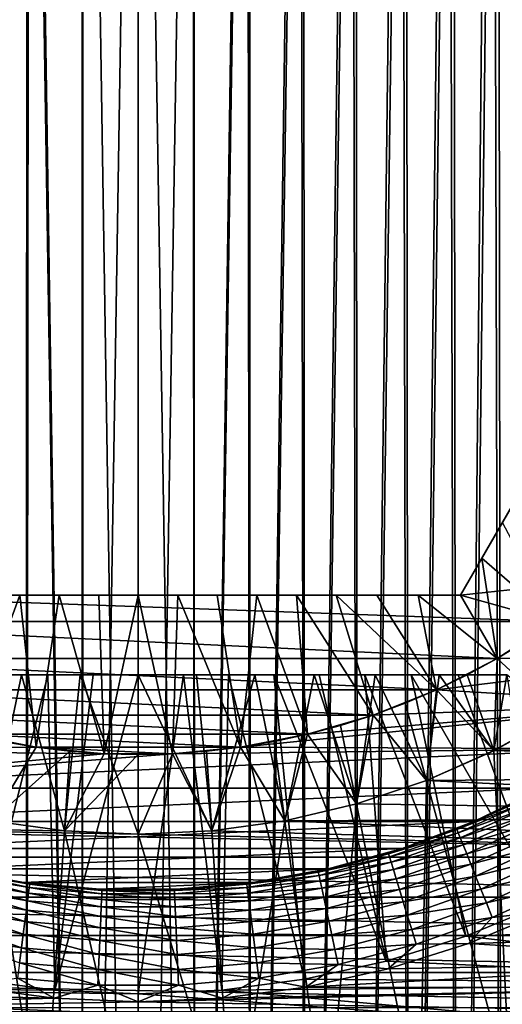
# Model space of a CAD drawing. Header units: metres. Extents: x -30 to 30, y -76 to 64.
# Tile 306 of 541: x -0.74 to 2.28, y -6.07 to 0.11. Entities that reach past the tile are written whole.
import ezdxf

# ---------------------------------------------------------------- set-up
doc = ezdxf.new("R2010")
doc.units = ezdxf.units.M
doc.layers.add('solid_508511', color=7, linetype='CONTINUOUS')

msp = doc.modelspace()

# ---------------------------------------------------------------- linework, layer by layer
at = {"layer": 'solid_508511'}
for points in [[(-1.01579, 6.9, 3.650646), (-1.047531, -15.1, 3.660439), (-0.704798, -15.1, 3.571703)], [(-1.033431, 6.9, -3.656047), (-0.704798, -15.1, -3.571703), (-1.047531, -15.1, -3.660439)], [(-1.033431, 6.9, -3.656047), (-0.69513, 6.9, -3.569724), (-0.704798, -15.1, -3.571703)], [(-0.683041, 6.9, 3.567296), (-1.01579, 6.9, 3.650646), (-0.704798, -15.1, 3.571703)], [(-0.683041, 6.9, 3.567296), (-0.704798, -15.1, 3.571703), (-0.353924, -15.1, 3.517948)], [(-0.69513, 6.9, -3.569724), (-0.353924, -15.1, -3.517948), (-0.704798, -15.1, -3.571703)], [(-0.69513, 6.9, -3.569724), (-0.348953, 6.9, -3.517439), (-0.353924, -15.1, -3.517948)], [(-0.342898, 6.9, 3.516838), (-0.683041, 6.9, 3.567296), (-0.353924, -15.1, 3.517948)], [(-0.342898, 6.9, 3.516838), (-0.353924, -15.1, 3.517948), (0, -15.1, 3.5)], [(0, 6.9, -3.5), (0, -15.1, -3.5), (-0.353924, -15.1, -3.517948)], [(-0.348953, 6.9, -3.517439), (0, 6.9, -3.5), (-0.353924, -15.1, -3.517948)], [(0, 6.9, 3.5), (-0.342898, 6.9, 3.516838), (0, -15.1, 3.5)], [(0, 6.9, 3.5), (0, -15.1, 3.5), (0.353924, -15.1, 3.517948)], [(0.342898, 6.9, 3.516838), (0, 6.9, 3.5), (0.353924, -15.1, 3.517948)], [(0.348953, 6.9, -3.517439), (0.353924, -15.1, -3.517948), (0, -15.1, -3.5)], [(0, 6.9, -3.5), (0.348953, 6.9, -3.517439), (0, -15.1, -3.5)], [(0.683041, 6.9, 3.567296), (0.342898, 6.9, 3.516838), (0.353924, -15.1, 3.517948)], [(0.348953, 6.9, -3.517439), (0.69513, 6.9, -3.569724), (0.353924, -15.1, -3.517948)], [(0.683041, 6.9, 3.567296), (0.353924, -15.1, 3.517948), (0.704798, -15.1, 3.571703)], [(0.69513, 6.9, -3.569724), (0.704798, -15.1, -3.571703), (0.353924, -15.1, -3.517948)], [(1.01579, 6.9, 3.650646), (0.683041, 6.9, 3.567296), (0.704798, -15.1, 3.571703)], [(0.69513, 6.9, -3.569724), (1.033431, 6.9, -3.656047), (0.704798, -15.1, -3.571703)], [(1.01579, 6.9, 3.650646), (0.704798, -15.1, 3.571703), (1.047531, -15.1, 3.660439)], [(1.033431, 6.9, -3.656047), (1.047531, -15.1, -3.660439), (0.704798, -15.1, -3.571703)], [(1.339381, 6.9, 3.766417), (1.01579, 6.9, 3.650646), (1.047531, -15.1, 3.660439)], [(1.033431, 6.9, -3.656047), (1.36194, 6.9, -3.775854), (1.047531, -15.1, -3.660439)], [(1.339381, 6.9, 3.766417), (1.047531, -15.1, 3.660439), (1.380287, -15.1, 3.783673)], [(1.36194, 6.9, -3.775854), (1.380287, -15.1, -3.783673), (1.047531, -15.1, -3.660439)], [(1.650003, 6.9, 3.913337), (1.339381, 6.9, 3.766417), (1.380287, -15.1, 3.783673)], [(1.36194, 6.9, -3.775854), (1.677147, 6.9, -3.928001), (1.380287, -15.1, -3.783673)], [(1.650003, 6.9, 3.913337), (1.380287, -15.1, 3.783673), (1.698632, -15.1, 3.939828)], [(1.677147, 6.9, -3.928001), (1.698632, -15.1, -3.939828), (1.380287, -15.1, -3.783673)], [(1.944308, 6.9, 4.089731), (1.650003, 6.9, 3.913337), (1.698632, -15.1, 3.939828)], [(1.677147, 6.9, -3.928001), (1.974796, 6.9, -4.110332), (1.698632, -15.1, -3.939828)], [(1.944308, 6.9, 4.089731), (1.698632, -15.1, 3.939828), (1.999245, -15.1, 4.127196)], [(1.974796, 6.9, -4.110332), (1.999245, -15.1, -4.127196), (1.698632, -15.1, -3.939828)], [(2.220482, 6.9, 4.29455), (1.944308, 6.9, 4.089731), (1.999245, -15.1, 4.127196)], [(1.974796, 6.9, -4.110332), (2.253428, 6.9, -4.321929), (1.999245, -15.1, -4.127196)], [(2.220482, 6.9, 4.29455), (1.999245, -15.1, 4.127196), (2.279955, -15.1, 4.344484)], [(2.253428, 6.9, -4.321929), (2.279955, -15.1, -4.344484), (1.999245, -15.1, -4.127196)], [(2.474874, 6.9, 4.525126), (2.220482, 6.9, 4.29455), (2.279955, -15.1, 4.344484)], [(2.253428, 6.9, -4.321929), (2.50951, 6.9, -4.560254), (2.279955, -15.1, -4.344484)], [(2.474874, 6.9, 4.525126), (2.279955, -15.1, 4.344484), (2.536666, -15.1, 4.588497)], [(2.50951, 6.9, -4.560254), (2.536666, -15.1, -4.588497), (2.279955, -15.1, -4.344484)], [(2.020726, 3.5, 20), (4.041452, 0, 20), (4.041452, 0, 25.724476)], [(3.908301, 0.230624, 25.648558), (2.020726, 3.5, 20), (4.041452, 0, 25.724476)], [(4.5, 0, 20), (4.041452, 0, 20), (2.020726, 3.5, 20)], [(4.47962, 0.427728, 20), (4.5, 0, 20), (2.020726, 3.5, 20)], [(2.020726, -3.5, 25.724476), (4.041452, 0, 20), (2.020726, -3.5, 20)], [(2.946911, -3.40084, 20), (2.020726, -3.5, 20), (4.041452, 0, 20)], [(2.153877, -3.269376, 25.648558), (4.041452, 0, 20), (2.020726, -3.5, 25.724476)], [(2.153877, -3.269376, 25.648558), (2.283482, -3.044893, 25.583006), (4.041452, 0, 20)], [(2.610175, -3.66565, 26), (2.283482, -3.044893, 25.583006), (2.153877, -3.269376, 25.648558)], [(2.250069, -3.897074, 26), (2.153877, -3.269376, 25.648558), (2.020726, -3.5, 25.724476)], [(2.250069, -3.897074, 26), (2.610175, -3.66565, 26), (2.153877, -3.269376, 25.648558)], [(2.946911, -3.40084, 20), (2.610193, -3.665639, 20), (2.020726, -3.5, 20)], [(2.610193, -3.665639, 20), (-2.610193, -3.665639, 20), (-2.020726, -3.5, 20)], [(2.020726, -3.5, 20), (-2.020726, -3.5, 20), (-2.020726, -3.5, 25.724476)], [(2.610193, -3.665639, 20), (-2.020726, -3.5, 20), (2.020726, -3.5, 20)], [(-1.754424, -3.5, 25.648558), (2.020726, -3.5, 20), (-2.020726, -3.5, 25.724476)], [(-1.754424, -3.5, 25.648558), (-1.495214, -3.5, 25.583006), (2.020726, -3.5, 20)], [(-1.495214, -3.5, 25.583006), (-1.241333, -3.5, 25.527491), (2.020726, -3.5, 20)], [(-1.241333, -3.5, 25.527491), (-0.990992, -3.5, 25.48181), (2.020726, -3.5, 20)], [(-1.060782, -4.373184, 26), (-0.742544, -3.5, 25.445944), (-0.990992, -3.5, 25.48181)], [(-1.060782, -4.373184, 26), (-0.640528, -4.454181, 26), (-0.742544, -3.5, 25.445944)], [(-0.990992, -3.5, 25.48181), (-0.742544, -3.5, 25.445944), (2.020726, -3.5, 20)], [(-0.742544, -3.5, 25.445944), (-0.494788, -3.5, 25.420048), (2.020726, -3.5, 20)], [(-0.640528, -4.454181, 26), (-0.494788, -3.5, 25.420048), (-0.742544, -3.5, 25.445944)], [(-0.640528, -4.454181, 26), (-0.21399, -4.494909, 26), (-0.494788, -3.5, 25.420048)], [(-0.494788, -3.5, 25.420048), (-0.247397, -3.5, 25.404385), (2.020726, -3.5, 20)], [(-0.21399, -4.494909, 26), (-0.247397, -3.5, 25.404385), (-0.494788, -3.5, 25.420048)], [(-0.247397, -3.5, 25.404385), (0, -3.5, 25.399139), (2.020726, -3.5, 20)], [(-0.21399, -4.494909, 26), (0, -3.5, 25.399139), (-0.247397, -3.5, 25.404385)], [(-0.21399, -4.494909, 26), (0.21399, -4.494909, 26), (0, -3.5, 25.399139)], [(0, -3.5, 25.399139), (0.247397, -3.5, 25.404385), (2.020726, -3.5, 20)], [(0.21399, -4.494909, 26), (0.247397, -3.5, 25.404385), (0, -3.5, 25.399139)], [(0.21399, -4.494909, 26), (0.640528, -4.454181, 26), (0.247397, -3.5, 25.404385)], [(0.247397, -3.5, 25.404385), (0.494788, -3.5, 25.420048), (2.020726, -3.5, 20)], [(0.640528, -4.454181, 26), (0.494788, -3.5, 25.420048), (0.247397, -3.5, 25.404385)], [(0.494788, -3.5, 25.420048), (0.742544, -3.5, 25.445944), (2.020726, -3.5, 20)], [(0.640528, -4.454181, 26), (0.742544, -3.5, 25.445944), (0.494788, -3.5, 25.420048)], [(0.640528, -4.454181, 26), (1.060782, -4.373184, 26), (0.742544, -3.5, 25.445944)], [(0.742544, -3.5, 25.445944), (0.990992, -3.5, 25.48181), (2.020726, -3.5, 20)], [(1.060782, -4.373184, 26), (0.990992, -3.5, 25.48181), (0.742544, -3.5, 25.445944)], [(0.990992, -3.5, 25.48181), (1.241333, -3.5, 25.527491), (2.020726, -3.5, 20)], [(1.471895, -4.252473, 26), (1.241333, -3.5, 25.527491), (0.990992, -3.5, 25.48181)], [(1.060782, -4.373184, 26), (1.471895, -4.252473, 26), (0.990992, -3.5, 25.48181)], [(1.241333, -3.5, 25.527491), (1.495214, -3.5, 25.583006), (2.020726, -3.5, 20)], [(1.869251, -4.093397, 26), (1.495214, -3.5, 25.583006), (1.241333, -3.5, 25.527491)], [(1.471895, -4.252473, 26), (1.869251, -4.093397, 26), (1.241333, -3.5, 25.527491)], [(1.495214, -3.5, 25.583006), (1.754424, -3.5, 25.648558), (2.020726, -3.5, 20)], [(1.869251, -4.093397, 26), (1.754424, -3.5, 25.648558), (1.495214, -3.5, 25.583006)], [(1.754424, -3.5, 25.648558), (2.020726, -3.5, 25.724476), (2.020726, -3.5, 20)], [(2.250069, -3.897074, 26), (2.020726, -3.5, 25.724476), (1.754424, -3.5, 25.648558)], [(1.869251, -4.093397, 26), (2.250069, -3.897074, 26), (1.754424, -3.5, 25.648558)], [(2.250053, -3.897081, 20), (-2.250053, -3.897081, 20), (-2.610193, -3.665639, 20)], [(2.610193, -3.665639, 20), (2.250053, -3.897081, 20), (-2.610193, -3.665639, 20)], [(2.43282, -3.785682, 10.499982), (2.250053, -3.897081, 20), (2.610193, -3.665639, 20)], [(2.610193, -3.665639, 38), (2.250053, -3.897081, 38), (3.697222, -3.866917, 38)], [(2.250069, -3.897074, 26), (2.250053, -3.897081, 38), (2.610193, -3.665639, 38)], [(2.250069, -3.897074, 26), (2.610193, -3.665639, 38), (2.610175, -3.66565, 26)], [(2.43282, -3.785682, 10.499982), (2.632074, -4.251114, 10), (2.250044, -3.897089, 10.499982)], [(2.43282, -3.785682, 10.499982), (2.250044, -3.897089, 10.499982), (2.250053, -3.897081, 20)], [(1.869265, -4.093392, 38), (3.335617, -4.182843, 38), (3.697222, -3.866917, 38)], [(2.250053, -3.897081, 38), (1.869265, -4.093392, 38), (3.697222, -3.866917, 38)], [(1.869265, -4.093392, 20), (-1.869265, -4.093392, 20), (-2.250053, -3.897081, 20)], [(2.250053, -3.897081, 20), (1.869265, -4.093392, 20), (-2.250053, -3.897081, 20)], [(1.869251, -4.093397, 26), (2.250053, -3.897081, 38), (2.250069, -3.897074, 26)], [(1.869251, -4.093397, 26), (1.869265, -4.093392, 38), (2.250053, -3.897081, 38)], [(1.869366, -4.093345, 10.499982), (1.869265, -4.093392, 20), (2.250053, -3.897081, 20)], [(2.062095, -3.999721, 10.499982), (1.869366, -4.093345, 10.499982), (2.250053, -3.897081, 20)], [(2.250044, -3.897089, 10.499982), (2.062095, -3.999721, 10.499982), (2.250053, -3.897081, 20)], [(2.250044, -3.897089, 10.499982), (2.228781, -4.475745, 10), (2.062095, -3.999721, 10.499982)], [(2.250044, -3.897089, 10.499982), (2.632074, -4.251114, 10), (2.228781, -4.475745, 10)], [(0, -4, -20.345303), (-2.309401, -4, -13.881198), (-1.885378, -4, -14.077931)], [(-0.56632, -4, -20.368334), (-0.849809, -4, -20.396841), (-2.309401, -4, -13.881198)], [(-0.28317, -4, -20.351082), (-0.56632, -4, -20.368334), (-2.309401, -4, -13.881198)], [(0, -4, -20.345303), (-0.28317, -4, -20.351082), (-2.309401, -4, -13.881198)], [(0, -4, -20.345303), (-1.885378, -4, -14.077931), (-1.485935, -4, -14.23292)], [(0, -4, -20.345303), (-1.485935, -4, -14.23292), (-1.103509, -4, -14.350576)], [(-0.731094, -4, -14.433737), (-1.103509, -4, -14.350576), (-0.918765, -4.914859, -13.5)], [(0, -4, -20.345303), (-1.103509, -4, -14.350576), (-0.731094, -4, -14.433737)], [(-0.56632, -4, -20.368334), (-0.522902, -5.977171, -21.5), (-1.041886, -5.908844, -21.5)], [(-0.56632, -4, -20.368334), (-1.041886, -5.908844, -21.5), (-0.849809, -4, -20.396841)], [(-0.731094, -4, -14.433737), (-0.918765, -4.914859, -13.5), (-0.461297, -4.978675, -13.5)], [(-0.364347, -4, -14.483441), (-0.731094, -4, -14.433737), (-0.461297, -4.978675, -13.5)], [(0, -4, -20.345303), (-0.731094, -4, -14.433737), (-0.364347, -4, -14.483441)], [(-0.28317, -4, -20.351082), (-0.522902, -5.977171, -21.5), (-0.56632, -4, -20.368334)], [(0, -4, -20.345303), (0, -5.999994, -21.5), (-0.522902, -5.977171, -21.5)], [(0, -4, -20.345303), (-0.522902, -5.977171, -21.5), (-0.28317, -4, -20.351082)], [(-0.364347, -4, -14.483441), (-0.461297, -4.978675, -13.5), (0, -4.999994, -13.5)], [(0, -4, -14.500002), (-0.364347, -4, -14.483441), (0, -4.999994, -13.5)], [(0, -4, -20.345303), (-0.364347, -4, -14.483441), (0, -4, -14.500002)], [(0, -4, -14.500002), (0, -4.999994, -13.5), (0.461297, -4.978675, -13.5)], [(0.364347, -4, -14.483441), (0, -4, -14.500002), (0.461297, -4.978675, -13.5)], [(2.309401, -4, -20.702564), (0, -4, -14.500002), (0.364347, -4, -14.483441)], [(0.28317, -4, -20.351082), (0, -4, -20.345303), (0, -4, -14.500002)], [(0.56632, -4, -20.368334), (0.28317, -4, -20.351082), (0, -4, -14.500002)], [(0.849809, -4, -20.396841), (0.56632, -4, -20.368334), (0, -4, -14.500002)], [(1.133937, -4, -20.436298), (0.849809, -4, -20.396841), (0, -4, -14.500002)], [(1.420055, -4, -20.486511), (1.133937, -4, -20.436298), (0, -4, -14.500002)], [(1.710012, -4, -20.54748), (1.420055, -4, -20.486511), (0, -4, -14.500002)], [(2.005795, -4, -20.619387), (1.710012, -4, -20.54748), (0, -4, -14.500002)], [(2.309401, -4, -20.702564), (2.005795, -4, -20.619387), (0, -4, -14.500002)], [(0.28317, -4, -20.351082), (0.522902, -5.977171, -21.5), (0, -5.999994, -21.5)], [(0.28317, -4, -20.351082), (0, -5.999994, -21.5), (0, -4, -20.345303)], [(0.56632, -4, -20.368334), (0.522902, -5.977171, -21.5), (0.28317, -4, -20.351082)], [(0.731094, -4, -14.433737), (0.364347, -4, -14.483441), (0.461297, -4.978675, -13.5)], [(2.309401, -4, -20.702564), (0.364347, -4, -14.483441), (0.731094, -4, -14.433737)], [(0.731094, -4, -14.433737), (0.461297, -4.978675, -13.5), (0.918765, -4.914859, -13.5)], [(0.56632, -4, -20.368334), (1.041886, -5.908844, -21.5), (0.522902, -5.977171, -21.5)], [(0.849809, -4, -20.396841), (1.041886, -5.908844, -21.5), (0.56632, -4, -20.368334)], [(1.103509, -4, -14.350576), (0.731094, -4, -14.433737), (0.918765, -4.914859, -13.5)], [(2.309401, -4, -20.702564), (0.731094, -4, -14.433737), (1.103509, -4, -14.350576)], [(0.849809, -4, -20.396841), (1.552869, -5.795568, -21.5), (1.041886, -5.908844, -21.5)], [(1.133937, -4, -20.436298), (1.552869, -5.795568, -21.5), (0.849809, -4, -20.396841)], [(1.103509, -4, -14.350576), (0.918765, -4.914859, -13.5), (1.368264, -4.809144, -13.5)], [(1.485935, -4, -14.23292), (1.103509, -4, -14.350576), (1.368264, -4.809144, -13.5)], [(2.309401, -4, -20.702564), (1.103509, -4, -14.350576), (1.485935, -4, -14.23292)], [(1.420055, -4, -20.486511), (1.552869, -5.795568, -21.5), (1.133937, -4, -20.436298)], [(1.485935, -4, -14.23292), (1.368264, -4.809144, -13.5), (1.806239, -4.66235, -13.5)], [(1.420055, -4, -20.486511), (2.05214, -5.638148, -21.5), (1.552869, -5.795568, -21.5)], [(1.710012, -4, -20.54748), (2.05214, -5.638148, -21.5), (1.420055, -4, -20.486511)], [(1.885378, -4, -14.077931), (1.485935, -4, -14.23292), (1.806239, -4.66235, -13.5)], [(2.309401, -4, -20.702564), (1.485935, -4, -14.23292), (1.885378, -4, -14.077931)], [(1.710012, -4, -20.54748), (2.535681, -5.437861, -21.5), (2.05214, -5.638148, -21.5)], [(2.005795, -4, -20.619387), (2.535681, -5.437861, -21.5), (1.710012, -4, -20.54748)], [(1.885378, -4, -14.077931), (1.806239, -4.66235, -13.5), (2.228665, -4.475829, -13.5)], [(2.062095, -3.999721, 10.499982), (2.228781, -4.475745, 10), (1.869366, -4.093345, 10.499982)], [(2.309401, -4, -13.881198), (1.885378, -4, -14.077931), (2.228665, -4.475829, -13.5)], [(2.309401, -4, -20.702564), (1.885378, -4, -14.077931), (2.309401, -4, -13.881198)], [(2.309401, -4, -20.702564), (2.535681, -5.437861, -21.5), (2.005795, -4, -20.619387)], [(2.309401, -4, -13.881198), (2.228665, -4.475829, -13.5), (2.632211, -4.251056, -13.5)], [(1.471892, -4.25247, 20), (-1.471892, -4.25247, 20), (-1.869265, -4.093392, 20)], [(1.869265, -4.093392, 20), (1.471892, -4.25247, 20), (-1.869265, -4.093392, 20)], [(1.672425, -4.177678, 10.499982), (1.471892, -4.25247, 20), (1.869265, -4.093392, 20)], [(1.869265, -4.093392, 38), (1.471892, -4.25247, 38), (3.335617, -4.182843, 38)], [(1.471895, -4.252473, 26), (1.471892, -4.25247, 38), (1.869265, -4.093392, 38)], [(1.471895, -4.252473, 26), (1.869265, -4.093392, 38), (1.869251, -4.093397, 26)], [(1.869366, -4.093345, 10.499982), (1.806163, -4.662357, 10), (1.672425, -4.177678, 10.499982)], [(1.869366, -4.093345, 10.499982), (1.672425, -4.177678, 10.499982), (1.869265, -4.093392, 20)], [(1.869366, -4.093345, 10.499982), (2.228781, -4.475745, 10), (1.806163, -4.662357, 10)], [(0.640541, -4.454175, 38), (2.947345, -4.464934, 38), (3.335617, -4.182843, 38)], [(1.060771, -4.373186, 38), (0.640541, -4.454175, 38), (3.335617, -4.182843, 38)], [(1.471892, -4.25247, 38), (1.060771, -4.373186, 38), (3.335617, -4.182843, 38)], [(1.672425, -4.177678, 10.499982), (1.806163, -4.662357, 10), (1.471835, -4.252494, 10.499982)], [(1.672425, -4.177678, 10.499982), (1.471835, -4.252494, 10.499982), (1.471892, -4.25247, 20)], [(1.060771, -4.373186, 20), (-1.060771, -4.373186, 20), (-1.471892, -4.25247, 20)], [(1.471892, -4.25247, 20), (1.060771, -4.373186, 20), (-1.471892, -4.25247, 20)], [(1.060855, -4.373167, 10.499982), (1.060771, -4.373186, 20), (1.471892, -4.25247, 20)], [(1.060782, -4.373184, 26), (1.060771, -4.373186, 38), (1.471892, -4.25247, 38)], [(1.060782, -4.373184, 26), (1.471892, -4.25247, 38), (1.471895, -4.252473, 26)], [(1.267872, -4.317696, 10.499982), (1.060855, -4.373167, 10.499982), (1.471892, -4.25247, 20)], [(1.471835, -4.252494, 10.499982), (1.267872, -4.317696, 10.499982), (1.471892, -4.25247, 20)], [(1.471835, -4.252494, 10.499982), (1.368394, -4.809083, 10), (1.267872, -4.317696, 10.499982)], [(1.471835, -4.252494, 10.499982), (1.806163, -4.662357, 10), (1.368394, -4.809083, 10)], [(2.632211, -4.251056, -13.5), (2.228665, -4.475829, -13.5), (2.331995, -6.600135, -13.5)], [(2.228781, -4.475745, 10), (2.632074, -4.251114, 10), (6.874706, -4.347406, 10)], [(1.267872, -4.317696, 10.499982), (1.368394, -4.809083, 10), (1.060855, -4.373167, 10.499982)], [(-0.640541, -4.454175, 38), (-1.060771, -4.373186, 38), (-2.947345, -4.464934, 38)], [(-1.060782, -4.373184, 26), (-1.060771, -4.373186, 38), (-0.640541, -4.454175, 38)], [(-1.060782, -4.373184, 26), (-0.640541, -4.454175, 38), (-0.640528, -4.454181, 26)], [(0.640541, -4.454175, 20), (-0.640541, -4.454175, 20), (-1.060771, -4.373186, 20)], [(-0.851632, -4.418679, 10.499982), (-1.060771, -4.373186, 20), (-0.640541, -4.454175, 20)], [(1.060771, -4.373186, 20), (0.640541, -4.454175, 20), (-1.060771, -4.373186, 20)], [(0.640528, -4.454181, 26), (1.060771, -4.373186, 38), (1.060782, -4.373184, 26)], [(0.640528, -4.454181, 26), (0.640541, -4.454175, 38), (1.060771, -4.373186, 38)], [(0.851635, -4.418678, 10.499982), (0.640541, -4.454175, 20), (1.060771, -4.373186, 20)], [(1.060855, -4.373167, 10.499982), (0.918746, -4.914847, 10), (0.851635, -4.418678, 10.499982)], [(1.060855, -4.373167, 10.499982), (0.851635, -4.418678, 10.499982), (1.060771, -4.373186, 20)], [(1.060855, -4.373167, 10.499982), (1.368394, -4.809083, 10), (0.918746, -4.914847, 10)], [(2.228781, -4.475745, 10), (6.874706, -4.347406, 10), (6.694096, -4.620673, 10)], [(-0.64047, -4.454189, 10.499982), (-0.918742, -4.914848, 10), (-0.851632, -4.418679, 10.499982)], [(-0.64047, -4.454189, 10.499982), (-0.851632, -4.418679, 10.499982), (-0.640541, -4.454175, 20)], [(0.851635, -4.418678, 10.499982), (0.918746, -4.914847, 10), (0.640473, -4.454188, 10.499982)], [(0.851635, -4.418678, 10.499982), (0.640473, -4.454188, 10.499982), (0.640541, -4.454175, 20)], [(-0.213968, -4.494907, 38), (-0.640541, -4.454175, 38), (-2.947345, -4.464934, 38)], [(-0.213968, -4.494907, 38), (-2.947345, -4.464934, 38), (-2.53511, -4.711235, 38)], [(-2.53511, -4.711235, 38), (2.53511, -4.711235, 38), (2.947345, -4.464934, 38)], [(0.213968, -4.494907, 38), (-2.53511, -4.711235, 38), (2.947345, -4.464934, 38)], [(0.213968, -4.494907, 38), (-0.213968, -4.494907, 38), (-2.53511, -4.711235, 38)], [(-0.427783, -4.479621, 10.499982), (-0.918742, -4.914848, 10), (-0.64047, -4.454189, 10.499982)], [(-0.427783, -4.479621, 10.499982), (-0.461373, -4.978648, 10), (-0.918742, -4.914848, 10)], [(0.213968, -4.494907, 20), (-0.213968, -4.494907, 20), (-0.640541, -4.454175, 20)], [(-0.64047, -4.454189, 10.499982), (-0.640541, -4.454175, 20), (-0.213968, -4.494907, 20)], [(0.640541, -4.454175, 20), (0.213968, -4.494907, 20), (-0.640541, -4.454175, 20)], [(-0.640528, -4.454181, 26), (-0.640541, -4.454175, 38), (-0.213968, -4.494907, 38)], [(-0.640528, -4.454181, 26), (-0.213968, -4.494907, 38), (-0.21399, -4.494909, 26)], [(-0.427783, -4.479621, 10.499982), (-0.64047, -4.454189, 10.499982), (-0.213968, -4.494907, 20)], [(-0.214032, -4.494907, 10.499982), (-0.461373, -4.978648, 10), (-0.427783, -4.479621, 10.499982)], [(0.000001, -4.5, 10.499982), (-0.461373, -4.978648, 10), (-0.214032, -4.494907, 10.499982)], [(0.000001, -4.5, 10.499982), (0.000002, -4.999982, 10), (-0.461373, -4.978648, 10)], [(-0.214032, -4.494907, 10.499982), (-0.427783, -4.479621, 10.499982), (-0.213968, -4.494907, 20)], [(0.000001, -4.5, 10.499982), (-0.214032, -4.494907, 10.499982), (-0.213968, -4.494907, 20)], [(-0.21399, -4.494909, 26), (-0.213968, -4.494907, 38), (0.213968, -4.494907, 38)], [(-0.21399, -4.494909, 26), (0.213968, -4.494907, 38), (0.21399, -4.494909, 26)], [(0.000001, -4.5, 10.499982), (-0.213968, -4.494907, 20), (0.213968, -4.494907, 20)], [(0.214034, -4.494907, 10.499982), (0.000002, -4.999982, 10), (0.000001, -4.5, 10.499982)], [(0.214034, -4.494907, 10.499982), (0.000001, -4.5, 10.499982), (0.213968, -4.494907, 20)], [(0.214034, -4.494907, 10.499982), (0.461376, -4.978648, 10), (0.000002, -4.999982, 10)], [(0.214034, -4.494907, 10.499982), (0.213968, -4.494907, 20), (0.640541, -4.454175, 20)], [(0.640541, -4.454175, 38), (0.213968, -4.494907, 38), (2.947345, -4.464934, 38)], [(0.21399, -4.494909, 26), (0.213968, -4.494907, 38), (0.640541, -4.454175, 38)], [(0.21399, -4.494909, 26), (0.640541, -4.454175, 38), (0.640528, -4.454181, 26)], [(0.427785, -4.47962, 10.499982), (0.214034, -4.494907, 10.499982), (0.640541, -4.454175, 20)], [(0.427785, -4.47962, 10.499982), (0.461376, -4.978648, 10), (0.214034, -4.494907, 10.499982)], [(0.640473, -4.454188, 10.499982), (0.427785, -4.47962, 10.499982), (0.640541, -4.454175, 20)], [(0.640473, -4.454188, 10.499982), (0.461376, -4.978648, 10), (0.427785, -4.47962, 10.499982)], [(0.640473, -4.454188, 10.499982), (0.918746, -4.914847, 10), (0.461376, -4.978648, 10)], [(1.806163, -4.662357, 10), (2.228781, -4.475745, 10), (6.694096, -4.620673, 10)], [(2.228665, -4.475829, -13.5), (1.806239, -4.66235, -13.5), (2.331995, -6.600135, -13.5)], [(1.806163, -4.662357, 10), (6.694096, -4.620673, 10), (6.502679, -4.886379, 10)], [(1.806239, -4.66235, -13.5), (1.368264, -4.809144, -13.5), (1.763823, -6.774135, -13.5)], [(1.368394, -4.809083, 10), (1.806163, -4.662357, 10), (6.502679, -4.886379, 10)], [(1.806239, -4.66235, -13.5), (1.763823, -6.774135, -13.5), (2.331995, -6.600135, -13.5)], [(-2.53511, -4.711235, 38), (-2.102756, -4.919439, 38), (2.53511, -4.711235, 38)], [(-2.102756, -4.919439, 38), (2.102756, -4.919439, 38), (2.53511, -4.711235, 38)], [(2.321274, -4.820186, 41.299999), (2.53511, -4.711235, 38), (2.102756, -4.919439, 38)], [(0.918746, -4.914847, 10), (1.368394, -4.809083, 10), (6.502679, -4.886379, 10)], [(1.368264, -4.809144, -13.5), (0.918765, -4.914859, -13.5), (1.183024, -6.899308, -13.5)], [(1.368264, -4.809144, -13.5), (1.183024, -6.899308, -13.5), (1.763823, -6.774135, -13.5)], [(2.41174, -4.783401, 41.398731), (2.10268, -4.919476, 41.299999), (1.997391, -4.970699, 41.398731)], [(2.41174, -4.783401, 41.398731), (1.997391, -4.970699, 41.398731), (2.421254, -4.802271, 41.496445)], [(1.997391, -4.970699, 41.398731), (2.005271, -4.990308, 41.496445), (2.421254, -4.802271, 41.496445)], [(2.421254, -4.802271, 41.496445), (2.005271, -4.990308, 41.496445), (2.436938, -4.833378, 41.590153)], [(2.41174, -4.783401, 41.398731), (2.321274, -4.820186, 41.299999), (2.10268, -4.919476, 41.299999)], [(2.005271, -4.990308, 41.496445), (2.01826, -5.022633, 41.590153), (2.436938, -4.833378, 41.590153)], [(2.436938, -4.833378, 41.590153), (2.01826, -5.022633, 41.590153), (2.458472, -4.876088, 41.677944)], [(2.01826, -5.022633, 41.590153), (2.036094, -5.067015, 41.677944), (2.458472, -4.876088, 41.677944)], [(2.458472, -4.876088, 41.677944), (2.036094, -5.067015, 41.677944), (2.485416, -4.92953, 41.758026)], [(2.10268, -4.919476, 41.299999), (2.321274, -4.820186, 41.299999), (2.102756, -4.919439, 38)], [(-6.502679, -4.886379, 10), (6.300668, -5.144232, 10), (-6.300668, -5.144232, 10)], [(0.000002, -4.999982, 10), (6.300668, -5.144232, 10), (-6.502679, -4.886379, 10)], [(-0.461373, -4.978648, 10), (0.000002, -4.999982, 10), (-6.502679, -4.886379, 10)], [(-0.918742, -4.914848, 10), (-0.461373, -4.978648, 10), (-6.502679, -4.886379, 10)], [(-2.102756, -4.919439, 38), (-1.653112, -5.088194, 38), (2.102756, -4.919439, 38)], [(-1.653112, -5.088194, 38), (1.653112, -5.088194, 38), (2.102756, -4.919439, 38)], [(-0.918765, -4.914859, -13.5), (-1.183024, -6.899308, -13.5), (-0.593632, -6.974782, -13.5)], [(-0.461297, -4.978675, -13.5), (-0.918765, -4.914859, -13.5), (-0.593632, -6.974782, -13.5)], [(0.918765, -4.914859, -13.5), (0.461297, -4.978675, -13.5), (0.593632, -6.974782, -13.5)], [(0.461376, -4.978648, 10), (0.918746, -4.914847, 10), (6.300668, -5.144232, 10)], [(0.918765, -4.914859, -13.5), (0.593632, -6.974782, -13.5), (1.183024, -6.899308, -13.5)], [(0.918746, -4.914847, 10), (6.502679, -4.886379, 10), (6.300668, -5.144232, 10)], [(2.10268, -4.919476, 41.299999), (2.102756, -4.919439, 38), (1.653112, -5.088194, 38)], [(1.879851, -5.008858, 41.299999), (2.10268, -4.919476, 41.299999), (1.653112, -5.088194, 38)], [(1.997391, -4.970699, 41.398731), (2.10268, -4.919476, 41.299999), (1.879851, -5.008858, 41.299999)], [(2.036094, -5.067015, 41.677944), (2.058409, -5.122549, 41.758026), (2.485416, -4.92953, 41.758026)], [(2.485416, -4.92953, 41.758026), (2.058409, -5.122549, 41.758026), (2.517222, -4.992612, 41.828762)], [(-0.461297, -4.978675, -13.5), (-0.593632, -6.974782, -13.5), (0, -7, -13.5)], [(0, -4.999994, -13.5), (-0.461297, -4.978675, -13.5), (0, -7, -13.5)], [(0.461297, -4.978675, -13.5), (0, -4.999994, -13.5), (0.593632, -6.974782, -13.5)], [(0, -4.999994, -13.5), (0, -7, -13.5), (0.593632, -6.974782, -13.5)], [(0.000002, -4.999982, 10), (0.461376, -4.978648, 10), (6.300668, -5.144232, 10)], [(1.997391, -4.970699, 41.398731), (1.653237, -5.088153, 41.299999), (1.568651, -5.122183, 41.398731)], [(1.997391, -4.970699, 41.398731), (1.568651, -5.122183, 41.398731), (2.005271, -4.990308, 41.496445)], [(1.568651, -5.122183, 41.398731), (1.574839, -5.142389, 41.496445), (2.005271, -4.990308, 41.496445)], [(2.005271, -4.990308, 41.496445), (1.574839, -5.142389, 41.496445), (2.01826, -5.022633, 41.590153)], [(1.997391, -4.970699, 41.398731), (1.879851, -5.008858, 41.299999), (1.653237, -5.088153, 41.299999)], [(2.058409, -5.122549, 41.758026), (2.084751, -5.188102, 41.828762), (2.517222, -4.992612, 41.828762)], [(2.517222, -4.992612, 41.828762), (2.084751, -5.188102, 41.828762), (2.55324, -5.06405, 41.888714)], [(1.574839, -5.142389, 41.496445), (1.58504, -5.175699, 41.590153), (2.01826, -5.022633, 41.590153)], [(2.01826, -5.022633, 41.590153), (1.58504, -5.175699, 41.590153), (2.036094, -5.067015, 41.677944)], [(1.653237, -5.088153, 41.299999), (1.879851, -5.008858, 41.299999), (1.653112, -5.088194, 38)], [(-1.653112, -5.088194, 38), (-1.190594, -5.215836, 38), (1.653112, -5.088194, 38)], [(-1.190594, -5.215836, 38), (1.190594, -5.215836, 38), (1.653112, -5.088194, 38)], [(1.568651, -5.122183, 41.398731), (1.190484, -5.215865, 41.299999), (1.128608, -5.236761, 41.398731)], [(1.568651, -5.122183, 41.398731), (1.128608, -5.236761, 41.398731), (1.574839, -5.142389, 41.496445)], [(1.568651, -5.122183, 41.398731), (1.423294, -5.157202, 41.299999), (1.190484, -5.215865, 41.299999)], [(1.423294, -5.157202, 41.299999), (1.653112, -5.088194, 38), (1.190594, -5.215836, 38)], [(1.423294, -5.157202, 41.299999), (1.653237, -5.088153, 41.299999), (1.653112, -5.088194, 38)], [(1.568651, -5.122183, 41.398731), (1.653237, -5.088153, 41.299999), (1.423294, -5.157202, 41.299999)], [(1.58504, -5.175699, 41.590153), (1.599046, -5.221434, 41.677944), (2.036094, -5.067015, 41.677944)], [(2.036094, -5.067015, 41.677944), (1.599046, -5.221434, 41.677944), (2.058409, -5.122549, 41.758026)], [(1.599046, -5.221434, 41.677944), (1.616571, -5.27866, 41.758026), (2.058409, -5.122549, 41.758026)], [(2.058409, -5.122549, 41.758026), (1.616571, -5.27866, 41.758026), (2.084751, -5.188102, 41.828762)], [(2.084751, -5.188102, 41.828762), (2.114581, -5.262336, 41.888714), (2.55324, -5.06405, 41.888714)], [(2.55324, -5.06405, 41.888714), (2.114581, -5.262336, 41.888714), (2.592736, -5.142385, 41.936661)], [(-6.300668, -5.144232, 10), (6.300668, -5.144232, 10), (6.088299, -5.393893, 10)], [(-6.300668, -5.144232, 10), (6.088299, -5.393893, 10), (-6.088299, -5.393893, 10)], [(1.128608, -5.236761, 41.398731), (1.133061, -5.257419, 41.496445), (1.574839, -5.142389, 41.496445)], [(1.574839, -5.142389, 41.496445), (1.133061, -5.257419, 41.496445), (1.58504, -5.175699, 41.590153)], [(1.133061, -5.257419, 41.496445), (1.1404, -5.291474, 41.590153), (1.58504, -5.175699, 41.590153)], [(1.58504, -5.175699, 41.590153), (1.1404, -5.291474, 41.590153), (1.599046, -5.221434, 41.677944)], [(1.190484, -5.215865, 41.299999), (1.423294, -5.157202, 41.299999), (1.190594, -5.215836, 38)], [(2.114581, -5.262336, 41.888714), (2.147291, -5.343739, 41.936661), (2.592736, -5.142385, 41.936661)], [(2.592736, -5.142385, 41.936661), (2.147291, -5.343739, 41.936661), (2.634903, -5.226019, 41.971619)], [(-1.190594, -5.215836, 38), (-0.717997, -5.3016, 38), (1.190594, -5.215836, 38)], [(-0.718146, -5.301581, 41.299999), (-0.717997, -5.3016, 38), (-1.190594, -5.215836, 38)], [(-0.955277, -5.264024, 41.299999), (-0.718146, -5.301581, 41.299999), (-1.190594, -5.215836, 38)], [(-1.128608, -5.236761, 41.398731), (-1.133061, -5.257419, 41.496445), (-0.683118, -5.334569, 41.496445)], [(-0.680434, -5.313608, 41.398731), (-0.955277, -5.264024, 41.299999), (-1.128608, -5.236761, 41.398731)], [(-0.680434, -5.313608, 41.398731), (-1.128608, -5.236761, 41.398731), (-0.683118, -5.334569, 41.496445)], [(-0.717997, -5.3016, 38), (0.717997, -5.3016, 38), (1.190594, -5.215836, 38)], [(1.128608, -5.236761, 41.398731), (0.718146, -5.301581, 41.299999), (0.680434, -5.313608, 41.398731)], [(1.128608, -5.236761, 41.398731), (0.680434, -5.313608, 41.398731), (1.133061, -5.257419, 41.496445)], [(1.190484, -5.215865, 41.299999), (1.190594, -5.215836, 38), (0.717997, -5.3016, 38)], [(0.955277, -5.264024, 41.299999), (1.190484, -5.215865, 41.299999), (0.717997, -5.3016, 38)], [(1.128608, -5.236761, 41.398731), (0.955277, -5.264024, 41.299999), (0.718146, -5.301581, 41.299999)], [(1.128608, -5.236761, 41.398731), (1.190484, -5.215865, 41.299999), (0.955277, -5.264024, 41.299999)], [(1.1404, -5.291474, 41.590153), (1.150477, -5.338232, 41.677944), (1.599046, -5.221434, 41.677944)], [(1.599046, -5.221434, 41.677944), (1.150477, -5.338232, 41.677944), (1.616571, -5.27866, 41.758026)], [(1.616571, -5.27866, 41.758026), (1.637259, -5.34621, 41.828762), (2.084751, -5.188102, 41.828762)], [(2.084751, -5.188102, 41.828762), (1.637259, -5.34621, 41.828762), (2.114581, -5.262336, 41.888714)], [(2.147291, -5.343739, 41.936661), (2.182214, -5.430648, 41.971619), (2.634903, -5.226019, 41.971619)], [(2.634903, -5.226019, 41.971619), (2.182214, -5.430648, 41.971619), (2.678883, -5.313248, 41.992874)], [(-1.1404, -5.291474, 41.590153), (-1.150477, -5.338232, 41.677944), (-0.693619, -5.416568, 41.677944)], [(-1.133061, -5.257419, 41.496445), (-1.1404, -5.291474, 41.590153), (-0.687543, -5.369124, 41.590153)], [(-0.687543, -5.369124, 41.590153), (-1.1404, -5.291474, 41.590153), (-0.693619, -5.416568, 41.677944)], [(-0.683118, -5.334569, 41.496445), (-1.133061, -5.257419, 41.496445), (-0.687543, -5.369124, 41.590153)], [(-0.680434, -5.313608, 41.398731), (-0.718146, -5.301581, 41.299999), (-0.955277, -5.264024, 41.299999)], [(-0.718146, -5.301581, 41.299999), (-0.479569, -5.328463, 41.299999), (-0.717997, -5.3016, 38)], [(-0.680434, -5.313608, 41.398731), (-0.479569, -5.328463, 41.299999), (-0.718146, -5.301581, 41.299999)], [(-0.717997, -5.3016, 38), (-0.240166, -5.344603, 38), (0.717997, -5.3016, 38)], [(-0.479569, -5.328463, 41.299999), (-0.240166, -5.344603, 38), (-0.717997, -5.3016, 38)], [(-0.240166, -5.344603, 38), (0.240166, -5.344603, 38), (0.717997, -5.3016, 38)], [(0.479569, -5.328463, 41.299999), (0.717997, -5.3016, 38), (0.240166, -5.344603, 38)], [(0.479569, -5.328463, 41.299999), (0.718146, -5.301581, 41.299999), (0.717997, -5.3016, 38)], [(0.680434, -5.313608, 41.398731), (0.718146, -5.301581, 41.299999), (0.479569, -5.328463, 41.299999)], [(0.680434, -5.313608, 41.398731), (0.683118, -5.334569, 41.496445), (1.133061, -5.257419, 41.496445)], [(1.133061, -5.257419, 41.496445), (0.683118, -5.334569, 41.496445), (1.1404, -5.291474, 41.590153)], [(0.683118, -5.334569, 41.496445), (0.687543, -5.369124, 41.590153), (1.1404, -5.291474, 41.590153)], [(1.1404, -5.291474, 41.590153), (0.687543, -5.369124, 41.590153), (1.150477, -5.338232, 41.677944)], [(0.718146, -5.301581, 41.299999), (0.955277, -5.264024, 41.299999), (0.717997, -5.3016, 38)], [(1.150477, -5.338232, 41.677944), (1.163086, -5.396739, 41.758026), (1.616571, -5.27866, 41.758026)], [(1.616571, -5.27866, 41.758026), (1.163086, -5.396739, 41.758026), (1.637259, -5.34621, 41.828762)], [(1.637259, -5.34621, 41.828762), (1.660686, -5.422708, 41.888714), (2.114581, -5.262336, 41.888714)], [(2.114581, -5.262336, 41.888714), (1.660686, -5.422708, 41.888714), (2.147291, -5.343739, 41.936661)], [(-1.150477, -5.338232, 41.677944), (-1.163086, -5.396739, 41.758026), (-0.701221, -5.475933, 41.758026)], [(-0.693619, -5.416568, 41.677944), (-1.150477, -5.338232, 41.677944), (-0.701221, -5.475933, 41.758026)], [(-0.687543, -5.369124, 41.590153), (-0.693619, -5.416568, 41.677944), (-0.231763, -5.455878, 41.677944)], [(-0.683118, -5.334569, 41.496445), (-0.687543, -5.369124, 41.590153), (-0.229733, -5.40809, 41.590153)], [(-0.229733, -5.40809, 41.590153), (-0.687543, -5.369124, 41.590153), (-0.231763, -5.455878, 41.677944)], [(-0.680434, -5.313608, 41.398731), (-0.683118, -5.334569, 41.496445), (-0.228254, -5.373284, 41.496445)], [(-0.228254, -5.373284, 41.496445), (-0.683118, -5.334569, 41.496445), (-0.229733, -5.40809, 41.590153)], [(-0.227357, -5.35217, 41.398731), (-0.479569, -5.328463, 41.299999), (-0.680434, -5.313608, 41.398731)], [(-0.227357, -5.35217, 41.398731), (-0.680434, -5.313608, 41.398731), (-0.228254, -5.373284, 41.496445)], [(-0.479569, -5.328463, 41.299999), (-0.240026, -5.344613, 41.299999), (-0.240166, -5.344603, 38)], [(-0.227357, -5.35217, 41.398731), (-0.240026, -5.344613, 41.299999), (-0.479569, -5.328463, 41.299999)], [(0.240026, -5.344613, 41.299999), (0.240166, -5.344603, 38), (-0.240166, -5.344603, 38)], [(0, -5.35, 41.299999), (0.240026, -5.344613, 41.299999), (-0.240166, -5.344603, 38)], [(-0.240026, -5.344613, 41.299999), (0, -5.35, 41.299999), (-0.240166, -5.344603, 38)], [(-0.227357, -5.35217, 41.398731), (0, -5.35, 41.299999), (-0.240026, -5.344613, 41.299999)], [(-0.227357, -5.35217, 41.398731), (-0.228254, -5.373284, 41.496445), (0.228254, -5.373284, 41.496445)], [(0.227357, -5.35217, 41.398731), (0, -5.35, 41.299999), (-0.227357, -5.35217, 41.398731)], [(0.227357, -5.35217, 41.398731), (-0.227357, -5.35217, 41.398731), (0.228254, -5.373284, 41.496445)], [(0.227357, -5.35217, 41.398731), (0.240026, -5.344613, 41.299999), (0, -5.35, 41.299999)], [(0.680434, -5.313608, 41.398731), (0.240026, -5.344613, 41.299999), (0.227357, -5.35217, 41.398731)], [(0.680434, -5.313608, 41.398731), (0.227357, -5.35217, 41.398731), (0.683118, -5.334569, 41.496445)], [(0.227357, -5.35217, 41.398731), (0.228254, -5.373284, 41.496445), (0.683118, -5.334569, 41.496445)], [(0.683118, -5.334569, 41.496445), (0.228254, -5.373284, 41.496445), (0.687543, -5.369124, 41.590153)], [(0.228254, -5.373284, 41.496445), (0.229733, -5.40809, 41.590153), (0.687543, -5.369124, 41.590153)], [(0.687543, -5.369124, 41.590153), (0.229733, -5.40809, 41.590153), (0.693619, -5.416568, 41.677944)], [(0.680434, -5.313608, 41.398731), (0.479569, -5.328463, 41.299999), (0.240026, -5.344613, 41.299999)], [(0.240026, -5.344613, 41.299999), (0.479569, -5.328463, 41.299999), (0.240166, -5.344603, 38)], [(0.687543, -5.369124, 41.590153), (0.693619, -5.416568, 41.677944), (1.150477, -5.338232, 41.677944)], [(1.150477, -5.338232, 41.677944), (0.693619, -5.416568, 41.677944), (1.163086, -5.396739, 41.758026)], [(1.163086, -5.396739, 41.758026), (1.17797, -5.4658, 41.828762), (1.637259, -5.34621, 41.828762)], [(1.637259, -5.34621, 41.828762), (1.17797, -5.4658, 41.828762), (1.660686, -5.422708, 41.888714)], [(1.660686, -5.422708, 41.888714), (1.686374, -5.506591, 41.936661), (2.147291, -5.343739, 41.936661)], [(2.147291, -5.343739, 41.936661), (1.686374, -5.506591, 41.936661), (2.182214, -5.430648, 41.971619)], [(2.182214, -5.430648, 41.971619), (2.218637, -5.521292, 41.992874), (2.678883, -5.313248, 41.992874)], [(2.678883, -5.313248, 41.992874), (2.218637, -5.521292, 41.992874), (2.557246, -5.482971, 42)], [(-6.088299, -5.393893, 10), (6.088299, -5.393893, 10), (5.866216, -5.634633, 10)], [(-6.088299, -5.393893, 10), (5.866216, -5.634633, 10), (-5.866216, -5.634633, 10)], [(-1.163086, -5.396739, 41.758026), (-1.17797, -5.4658, 41.828762), (-0.710194, -5.546008, 41.828762)], [(-0.701221, -5.475933, 41.758026), (-1.163086, -5.396739, 41.758026), (-0.710194, -5.546008, 41.828762)], [(-0.693619, -5.416568, 41.677944), (-0.701221, -5.475933, 41.758026), (-0.234303, -5.515674, 41.758026)], [(-0.231763, -5.455878, 41.677944), (-0.693619, -5.416568, 41.677944), (-0.234303, -5.515674, 41.758026)], [(-0.229733, -5.40809, 41.590153), (-0.231763, -5.455878, 41.677944), (0.231763, -5.455878, 41.677944)], [(-0.228254, -5.373284, 41.496445), (-0.229733, -5.40809, 41.590153), (0.229733, -5.40809, 41.590153)], [(0.229733, -5.40809, 41.590153), (-0.229733, -5.40809, 41.590153), (0.231763, -5.455878, 41.677944)], [(0.228254, -5.373284, 41.496445), (-0.228254, -5.373284, 41.496445), (0.229733, -5.40809, 41.590153)], [(0.229733, -5.40809, 41.590153), (0.231763, -5.455878, 41.677944), (0.693619, -5.416568, 41.677944)], [(0.693619, -5.416568, 41.677944), (0.231763, -5.455878, 41.677944), (0.701221, -5.475933, 41.758026)], [(0.693619, -5.416568, 41.677944), (0.701221, -5.475933, 41.758026), (1.163086, -5.396739, 41.758026)], [(1.163086, -5.396739, 41.758026), (0.701221, -5.475933, 41.758026), (1.17797, -5.4658, 41.828762)], [(1.17797, -5.4658, 41.828762), (1.194825, -5.544008, 41.888714), (1.660686, -5.422708, 41.888714)], [(1.660686, -5.422708, 41.888714), (1.194825, -5.544008, 41.888714), (1.686374, -5.506591, 41.936661)], [(1.686374, -5.506591, 41.936661), (1.713801, -5.596149, 41.971619), (2.182214, -5.430648, 41.971619)], [(2.182214, -5.430648, 41.971619), (1.713801, -5.596149, 41.971619), (2.218637, -5.521292, 41.992874)], [(-1.17797, -5.4658, 41.828762), (-1.194825, -5.544008, 41.888714), (-0.720356, -5.625364, 41.888714)], [(-0.710194, -5.546008, 41.828762), (-1.17797, -5.4658, 41.828762), (-0.720356, -5.625364, 41.888714)], [(-0.701221, -5.475933, 41.758026), (-0.710194, -5.546008, 41.828762), (-0.237301, -5.586257, 41.828762)], [(-0.234303, -5.515674, 41.758026), (-0.701221, -5.475933, 41.758026), (-0.237301, -5.586257, 41.828762)], [(-0.231763, -5.455878, 41.677944), (-0.234303, -5.515674, 41.758026), (0.234303, -5.515674, 41.758026)], [(0.231763, -5.455878, 41.677944), (-0.231763, -5.455878, 41.677944), (0.234303, -5.515674, 41.758026)], [(0.231763, -5.455878, 41.677944), (0.234303, -5.515674, 41.758026), (0.701221, -5.475933, 41.758026)], [(0.701221, -5.475933, 41.758026), (0.234303, -5.515674, 41.758026), (0.710194, -5.546008, 41.828762)], [(0.701221, -5.475933, 41.758026), (0.710194, -5.546008, 41.828762), (1.17797, -5.4658, 41.828762)], [(1.17797, -5.4658, 41.828762), (0.710194, -5.546008, 41.828762), (1.194825, -5.544008, 41.888714)], [(2.05214, -5.638148, -21.5), (2.535681, -5.437861, -21.5), (5.096563, -5.536303, -21.5)], [(2.557246, -5.482971, 42), (2.069538, -5.685025, 42), (4.162452, -5.627969, 42)], [(2.218637, -5.521292, 41.992874), (2.069538, -5.685025, 42), (2.557246, -5.482971, 42)], [(-1.194825, -5.544008, 41.888714), (-1.213308, -5.629767, 41.936661), (-0.731499, -5.712382, 41.936661)], [(-0.720356, -5.625364, 41.888714), (-1.194825, -5.544008, 41.888714), (-0.731499, -5.712382, 41.936661)], [(-0.710194, -5.546008, 41.828762), (-0.720356, -5.625364, 41.888714), (-0.240697, -5.666189, 41.888714)], [(-0.237301, -5.586257, 41.828762), (-0.710194, -5.546008, 41.828762), (-0.240697, -5.666189, 41.888714)], [(-0.234303, -5.515674, 41.758026), (-0.237301, -5.586257, 41.828762), (0.237301, -5.586257, 41.828762)], [(0.234303, -5.515674, 41.758026), (-0.234303, -5.515674, 41.758026), (0.237301, -5.586257, 41.828762)], [(0.234303, -5.515674, 41.758026), (0.237301, -5.586257, 41.828762), (0.710194, -5.546008, 41.828762)], [(0.710194, -5.546008, 41.828762), (0.237301, -5.586257, 41.828762), (0.720356, -5.625364, 41.888714)], [(0.710194, -5.546008, 41.828762), (0.720356, -5.625364, 41.888714), (1.194825, -5.544008, 41.888714)], [(1.194825, -5.544008, 41.888714), (0.720356, -5.625364, 41.888714), (1.213308, -5.629767, 41.936661)], [(1.194825, -5.544008, 41.888714), (1.213308, -5.629767, 41.936661), (1.686374, -5.506591, 41.936661)], [(1.686374, -5.506591, 41.936661), (1.213308, -5.629767, 41.936661), (1.713801, -5.596149, 41.971619)], [(1.713801, -5.596149, 41.971619), (1.742407, -5.689555, 41.992874), (2.218637, -5.521292, 41.992874)], [(2.218637, -5.521292, 41.992874), (1.742407, -5.689555, 41.992874), (2.069538, -5.685025, 42)], [(2.05214, -5.638148, -21.5), (5.096563, -5.536303, -21.5), (4.621971, -5.938268, -21.5)], [(-0.237301, -5.586257, 41.828762), (-0.240697, -5.666189, 41.888714), (0.240697, -5.666189, 41.888714)], [(0.237301, -5.586257, 41.828762), (-0.237301, -5.586257, 41.828762), (0.240697, -5.666189, 41.888714)], [(0.237301, -5.586257, 41.828762), (0.240697, -5.666189, 41.888714), (0.720356, -5.625364, 41.888714)], [(1.213308, -5.629767, 41.936661), (1.233041, -5.721329, 41.971619), (1.713801, -5.596149, 41.971619)], [(1.713801, -5.596149, 41.971619), (1.233041, -5.721329, 41.971619), (1.742407, -5.689555, 41.992874)], [(-5.866216, -5.634633, 10), (5.866216, -5.634633, 10), (5.634683, -5.866164, 10)], [(-5.866216, -5.634633, 10), (5.634683, -5.866164, 10), (-5.634683, -5.866164, 10)], [(-0.731499, -5.712382, 41.936661), (-1.213308, -5.629767, 41.936661), (-0.743396, -5.805287, 41.971619)], [(-0.720356, -5.625364, 41.888714), (-0.731499, -5.712382, 41.936661), (-0.24442, -5.753839, 41.936661)], [(-0.240697, -5.666189, 41.888714), (-0.720356, -5.625364, 41.888714), (-0.24442, -5.753839, 41.936661)], [(-0.240697, -5.666189, 41.888714), (-0.24442, -5.753839, 41.936661), (0.24442, -5.753839, 41.936661)], [(0.240697, -5.666189, 41.888714), (-0.240697, -5.666189, 41.888714), (0.24442, -5.753839, 41.936661)], [(0.720356, -5.625364, 41.888714), (0.240697, -5.666189, 41.888714), (0.731499, -5.712382, 41.936661)], [(0.240697, -5.666189, 41.888714), (0.24442, -5.753839, 41.936661), (0.731499, -5.712382, 41.936661)], [(0.720356, -5.625364, 41.888714), (0.731499, -5.712382, 41.936661), (1.213308, -5.629767, 41.936661)], [(1.213308, -5.629767, 41.936661), (0.731499, -5.712382, 41.936661), (1.233041, -5.721329, 41.971619)], [(1.552869, -5.795568, -21.5), (2.05214, -5.638148, -21.5), (4.621971, -5.938268, -21.5)], [(2.069538, -5.685025, 42), (3.919899, -5.799517, 42), (4.162452, -5.627969, 42)], [(-0.731499, -5.712382, 41.936661), (-0.743396, -5.805287, 41.971619), (-0.248395, -5.847418, 41.971619)], [(-0.24442, -5.753839, 41.936661), (-0.731499, -5.712382, 41.936661), (-0.248395, -5.847418, 41.971619)], [(0.731499, -5.712382, 41.936661), (0.24442, -5.753839, 41.936661), (0.743396, -5.805287, 41.971619)], [(0.731499, -5.712382, 41.936661), (0.743396, -5.805287, 41.971619), (1.233041, -5.721329, 41.971619)], [(1.233041, -5.721329, 41.971619), (0.743396, -5.805287, 41.971619), (1.253622, -5.816825, 41.992874)], [(1.233041, -5.721329, 41.971619), (1.253622, -5.816825, 41.992874), (1.742407, -5.689555, 41.992874)], [(1.742407, -5.689555, 41.992874), (1.253622, -5.816825, 41.992874), (1.566147, -5.843772, 42)], [(2.069538, -5.685025, 42), (1.566147, -5.843772, 42), (3.919899, -5.799517, 42)], [(1.742407, -5.689555, 41.992874), (1.566147, -5.843772, 42), (2.069538, -5.685025, 42)], [(-0.24442, -5.753839, 41.936661), (-0.248395, -5.847418, 41.971619), (0.248395, -5.847418, 41.971619)], [(0.24442, -5.753839, 41.936661), (-0.24442, -5.753839, 41.936661), (0.248395, -5.847418, 41.971619)], [(0.24442, -5.753839, 41.936661), (0.248395, -5.847418, 41.971619), (0.743396, -5.805287, 41.971619)], [(1.041886, -5.908844, -21.5), (1.552869, -5.795568, -21.5), (4.621971, -5.938268, -21.5)], [(1.050752, -5.958054, 42), (3.670205, -5.960671, 42), (3.919899, -5.799517, 42)], [(1.566147, -5.843772, 42), (1.050752, -5.958054, 42), (3.919899, -5.799517, 42)], [(-0.743396, -5.805287, 41.971619), (-0.755804, -5.902184, 41.992874), (-0.252541, -5.945018, 41.992874)], [(-0.248395, -5.847418, 41.971619), (-0.743396, -5.805287, 41.971619), (-0.252541, -5.945018, 41.992874)], [(-0.248395, -5.847418, 41.971619), (-0.252541, -5.945018, 41.992874), (0.252541, -5.945018, 41.992874)], [(0.248395, -5.847418, 41.971619), (-0.248395, -5.847418, 41.971619), (0.252541, -5.945018, 41.992874)], [(0.743396, -5.805287, 41.971619), (0.248395, -5.847418, 41.971619), (0.755804, -5.902184, 41.992874)], [(0.248395, -5.847418, 41.971619), (0.252541, -5.945018, 41.992874), (0.755804, -5.902184, 41.992874)], [(0.743396, -5.805287, 41.971619), (0.755804, -5.902184, 41.992874), (1.253622, -5.816825, 41.992874)], [(1.253622, -5.816825, 41.992874), (0.755804, -5.902184, 41.992874), (1.050752, -5.958054, 42)], [(1.253622, -5.816825, 41.992874), (1.050752, -5.958054, 42), (1.566147, -5.843772, 42)], [(-5.634683, -5.866164, 10), (5.634683, -5.866164, 10), (5.393842, -6.088349, 10)], [(-5.634683, -5.866164, 10), (5.393842, -6.088349, 10), (-5.393842, -6.088349, 10)], [(-1.041886, -5.908844, -21.5), (-0.522902, -5.977171, -21.5), (-4.621971, -5.938268, -21.5)], [(-0.755804, -5.902184, 41.992874), (-1.050675, -5.958067, 42), (-0.527349, -6.026973, 42)], [(-0.252541, -5.945018, 41.992874), (-0.755804, -5.902184, 41.992874), (-0.527349, -6.026973, 42)], [(0.755804, -5.902184, 41.992874), (0.252541, -5.945018, 41.992874), (0.527427, -6.026966, 42)], [(0.522902, -5.977171, -21.5), (1.041886, -5.908844, -21.5), (4.621971, -5.938268, -21.5)], [(0.755804, -5.902184, 41.992874), (0.527427, -6.026966, 42), (1.050752, -5.958054, 42)], [(4.115746, -6.299704, -21.5), (-4.115746, -6.299704, -21.5), (-4.621971, -5.938268, -21.5)], [(0, -5.999994, -21.5), (4.115746, -6.299704, -21.5), (-4.621971, -5.938268, -21.5)], [(-0.522902, -5.977171, -21.5), (0, -5.999994, -21.5), (-4.621971, -5.938268, -21.5)], [(-0.527349, -6.026973, 42), (-1.050675, -5.958067, 42), (-3.670205, -5.960671, 42)], [(-0.527349, -6.026973, 42), (-3.670205, -5.960671, 42), (-3.413774, -6.111151, 42)], [(-0.252541, -5.945018, 41.992874), (-0.527349, -6.026973, 42), (0.000039, -6.049998, 42)], [(0.252541, -5.945018, 41.992874), (-0.252541, -5.945018, 41.992874), (0.000039, -6.049998, 42)], [(0, -5.999994, -21.5), (0.522902, -5.977171, -21.5), (4.115746, -6.299704, -21.5)], [(0.252541, -5.945018, 41.992874), (0.000039, -6.049998, 42), (0.527427, -6.026966, 42)], [(0.000039, -6.049998, 42), (3.413774, -6.111151, 42), (3.670205, -5.960671, 42)], [(0.527427, -6.026966, 42), (0.000039, -6.049998, 42), (3.670205, -5.960671, 42)], [(0.522902, -5.977171, -21.5), (4.621971, -5.938268, -21.5), (4.115746, -6.299704, -21.5)], [(1.050752, -5.958054, 42), (0.527427, -6.026966, 42), (3.670205, -5.960671, 42)], [(0.000039, -6.049998, 42), (-0.527349, -6.026973, 42), (-3.413774, -6.111151, 42)], [(0.000039, -6.049998, 42), (-3.413774, -6.111151, 42), (3.413774, -6.111151, 42)]]:
    msp.add_3dface(points, dxfattribs=at)

doc.saveas('drawing.dxf')
